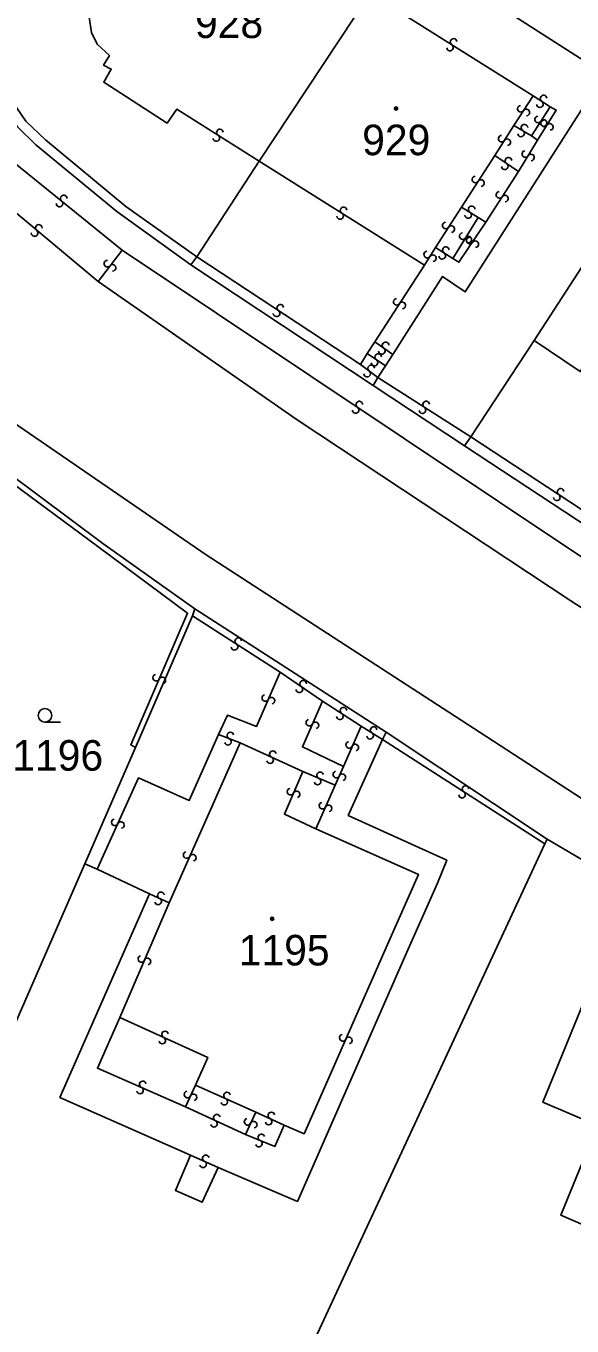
# Model space of a CAD drawing. Extents: x -600309 to -598967, y -1161267 to -1160292.
# Drawn here: x -600034 to -600003.6, y -1160420.2 to -1160347.8 of the extents above; entities that cross this region are included whole.
import ezdxf

# ---------------------------------------------------------------- set-up
doc = ezdxf.new("R2010")
doc.units = 0
for name, color, linetype in [('Level 1', 7, 'Continuous'), ('Level 13', 7, 'Continuous'), ('Level 3', 7, 'Continuous'), ('Level 4', 7, 'Continuous'), ('Level 5', 7, 'Continuous'), ('Level 60', 7, 'Continuous'), ('Vrstva 60', 7, 'Continuous')]:
    doc.layers.add(name, color=color, linetype=linetype)

msp = doc.modelspace()

# ---------------------------------------------------------------- linework, layer by layer
at = {"layer": 'Level 1'}
for points in [[(-600024.83, -1160361.13), (-600028.95, -1160358.16), (-600033.46, -1160354.46), (-600034.49, -1160353.45), (-600035.34, -1160352.19), (-600035.93, -1160350.82), (-600036.25, -1160349.31), (-600036.29, -1160347.92), (-600036.05, -1160346.45), (-600035.49, -1160344.95), (-600025.82, -1160332.16)], [(-599985.02, -1160333.4), (-600005.73, -1160365.35)], [(-600013.04, -1160343.31), (-600001.8, -1160350.51), (-600009.56, -1160362.64), (-600010.82, -1160361.78), (-600013.59, -1160366.12)], [(-600014.85, -1160346.02), (-600021.03, -1160355.37)], [(-600021.03, -1160355.37), (-600024.51, -1160360.69)], [(-600024.51, -1160360.69), (-600024.83, -1160361.13)], [(-600014.68, -1160367.84), (-600024.83, -1160361.13)], [(-600005.73, -1160365.35), (-600009.25, -1160370.71)], [(-600003.16, -1160367.07), (-600005.73, -1160365.35)], [(-600013.59, -1160366.12), (-600014, -1160366.76)], [(-600014, -1160366.76), (-600014.42, -1160367.4)], [(-600014.42, -1160367.4), (-600014.68, -1160367.84)], [(-600009.6, -1160371.2), (-600014.68, -1160367.84)], [(-600039.44, -1160369.45), (-600035.02, -1160372.69), (-600029.73, -1160376.63), (-600024.62, -1160380.27)], [(-600009.25, -1160370.71), (-600009.6, -1160371.2)], [(-599999.78, -1160377.66), (-600009.6, -1160371.2)], [(-600027.92, -1160388), (-600024.74, -1160380.67)], [(-600024.74, -1160380.67), (-600024.62, -1160380.27)], [(-600024.62, -1160380.27), (-600013.97, -1160387.13)], [(-600014.16, -1160387.55), (-600013.97, -1160387.13)], [(-600013.97, -1160387.13), (-600005, -1160393.09)], [(-600030.74, -1160394.46), (-600027.92, -1160388)], [(-600023.32, -1160411.37), (-600018.9, -1160413.25), (-600012.82, -1160399.39), (-600011.1, -1160395.54), (-600010.59, -1160394.27), (-600016.07, -1160391.77), (-600014.16, -1160387.55)], [(-600005.13, -1160393.36), (-600005, -1160393.09)], [(-600005, -1160393.09), (-600002.57, -1160394.53), (-600000.04, -1160396.18)], [(-600023.36, -1160432.59), (-600005.13, -1160393.36)], [(-600034.72, -1160403.57), (-600030.74, -1160394.46)], [(-600030.74, -1160394.46), (-600030.05, -1160394.77)], [(-600030.05, -1160394.77), (-600027.13, -1160396.14)], [(-600027.13, -1160396.14), (-600032.13, -1160407.46), (-600024.85, -1160410.68)], [(-600002.79, -1160401.73), (-600005.24, -1160407.73), (-600002.19, -1160409.03), (-600004.24, -1160414.02), (-599995.28, -1160417.9), (-599991.25, -1160408.29), (-600000.01, -1160404.57), (-599999.45, -1160403.16)], [(-600024.85, -1160410.68), (-600025.7, -1160412.64), (-600024.2, -1160413.3), (-600023.32, -1160411.37)]]:
    msp.add_lwpolyline(points, dxfattribs=at)
at = {"layer": 'Level 13'}
for centre, start, end in [((-600010.409, -1160349.035), 184.96589, 57.55589), ((-600010.21, -1160348.725), 5.18035, 237.27835), ((-600005.2, -1160351.875), 5.09709, 237.19509), ((-600006.464, -1160352.449), 94.03628, 326.62628), ((-600006.156, -1160352.652), 274.25074, 146.34873), ((-600005.399, -1160352.185), 184.88263, 57.47263), ((-600006.265, -1160353.502), 6.75413, 238.85213), ((-600005.504, -1160353.039), 94.67327, 326.77127), ((-600005.196, -1160353.24), 274.45882, 147.04882), ((-600005.166, -1160353.262), 95.3988, 327.9888), ((-600004.854, -1160353.459), 275.61325, 147.71125), ((-600023.42, -1160354.075), 185.0877, 57.18569), ((-600023.221, -1160353.765), 4.87324, 237.46324), ((-600007.535, -1160354.11), 94.66502, 327.25502), ((-600006.454, -1160353.818), 186.53967, 59.12967), ((-600007.225, -1160354.311), 274.87948, 146.97748), ((-600006.217, -1160354.963), 95.66178, 328.25178), ((-600007.362, -1160355.643), 183.6675, 56.2575), ((-600007.157, -1160355.337), 3.88196, 235.97995), ((-600005.904, -1160355.158), 275.87623, 147.97423), ((-600008.995, -1160356.38), 94.49374, 327.08374), ((-600008.686, -1160356.581), 274.70819, 146.80619), ((-600032.147, -1160357.722), 178.11581, 50.70581), ((-600031.913, -1160357.438), 358.33027, 230.42827), ((-600007.654, -1160357.239), 94.26983, 326.85983), ((-600007.346, -1160357.442), 274.48428, 146.58228), ((-600016.53, -1160358.415), 185.23319, 57.33119), ((-600016.331, -1160358.105), 5.01874, 237.60874), ((-600009.398, -1160358.356), 185.37736, 57.96736), ((-600009.201, -1160358.044), 5.59182, 237.68982), ((-600033.302, -1160359.079), 357.36096, 229.95096), ((-600010.644, -1160358.939), 94.17919, 326.76919), ((-600010.336, -1160359.142), 274.39364, 146.49164), ((-600033.539, -1160359.361), 177.57541, 49.67341), ((-600009.706, -1160359.532), 95.24334, 327.83334), ((-600009.394, -1160359.729), 275.45779, 147.55579), ((-600009.313, -1160359.777), 93.40896, 325.99896), ((-600009.008, -1160359.984), 273.62341, 145.72141), ((-600011.676, -1160360.562), 95.25812, 327.84812), ((-600011.364, -1160360.759), 275.47258, 147.57058), ((-600010.839, -1160360.625), 185.36735, 57.46535), ((-600010.642, -1160360.314), 5.15289, 237.74289), ((-600029.486, -1160361.068), 89.92344, 322.51344), ((-600029.194, -1160361.293), 270.1379, 142.2359), ((-600019.857, -1160363.527), 4.04704, 236.14504), ((-600013.374, -1160363.189), 94.18632, 326.77632), ((-600013.066, -1160363.392), 274.40078, 146.49878), ((-600020.062, -1160363.833), 183.83259, 56.42259), ((-600013.994, -1160365.619), 2.64809, 234.74609), ((-600014.405, -1160366.268), 3.29554, 235.39354), ((-600014.206, -1160365.921), 182.43364, 55.02364), ((-600015.02, -1160367.188), 180.85378, 53.44378), ((-600014.799, -1160366.892), 1.06824, 233.16623), ((-600014.614, -1160366.572), 183.08108, 55.67108), ((-600015.663, -1160369.213), 183.42787, 56.01787), ((-600015.456, -1160368.908), 3.64233, 235.74033), ((-600011.94, -1160369.215), 184.5296, 57.1196), ((-600011.739, -1160368.906), 4.74406, 236.84205), ((-600004.257, -1160373.767), 4.13113, 236.22913), ((-600004.462, -1160374.073), 183.91668, 56.50668), ((-600022.4, -1160382.385), 184.5657, 57.1557), ((-600022.199, -1160382.076), 4.78015, 236.87815), ((-600026.769, -1160384.106), 103.80871, 336.39871), ((-600026.431, -1160384.255), 284.02317, 156.12116), ((-600018.584, -1160384.449), 2.79184, 234.88984), ((-600020.688, -1160385.235), 103.83269, 335.93069), ((-600018.795, -1160384.751), 182.57739, 55.16739), ((-600020.352, -1160385.384), 283.61824, 156.20824), ((-600016.338, -1160385.946), 4.48959, 236.58759), ((-600018.238, -1160386.605), 103.44644, 336.03644), ((-600017.902, -1160386.756), 283.6609, 155.7589), ((-600016.541, -1160386.254), 184.27514, 56.86514), ((-600022.631, -1160387.329), 15.8208, 247.91879), ((-600014.858, -1160387.336), 185.15289, 57.74289), ((-600014.661, -1160387.025), 5.36735, 237.46535), ((-600022.768, -1160387.671), 195.60634, 68.19634), ((-600016.018, -1160387.845), 103.83693, 335.93493), ((-600015.682, -1160387.994), 283.62248, 156.21248), ((-600020.427, -1160388.697), 192.59111, 65.18111), ((-600020.272, -1160388.363), 12.80556, 244.90356), ((-600017.636, -1160389.541), 14.36758, 246.46558), ((-600016.737, -1160389.492), 103.05343, 335.15142), ((-600016.403, -1160389.647), 282.83897, 155.42897), ((-600017.783, -1160389.879), 194.15312, 66.74312), ((-600009.539, -1160390.306), 4.61506, 236.71306), ((-600019.289, -1160390.446), 103.75661, 336.34661), ((-600018.951, -1160390.595), 283.97107, 156.06907), ((-600009.74, -1160390.614), 184.40061, 56.99061), ((-600017.508, -1160391.225), 103.50406, 336.09406), ((-600017.172, -1160391.376), 283.71852, 155.81652), ((-600029.067, -1160392.153), 103.14967, 335.24767), ((-600028.732, -1160392.306), 282.93521, 155.52521), ((-600025.068, -1160393.975), 103.30878, 335.89878), ((-600024.732, -1160394.126), 283.52323, 155.62123), ((-600026.658, -1160396.557), 192.73107, 64.82907), ((-600026.503, -1160396.223), 12.51662, 245.10662), ((-600027.589, -1160399.755), 103.97933, 336.07733), ((-600027.251, -1160399.904), 283.76488, 156.35488), ((-600026.273, -1160403.963), 12.78484, 245.37484), ((-600016.378, -1160404.145), 103.35233, 335.94233), ((-600026.428, -1160404.297), 192.9993, 65.09729), ((-600016.042, -1160404.296), 283.56679, 155.66479), ((-600027.515, -1160406.742), 13.36961, 245.95961), ((-600027.666, -1160407.078), 193.58406, 65.68206), ((-600025.026, -1160407.3), 102.14881, 334.24681), ((-600024.694, -1160407.459), 281.93436, 154.52436), ((-600022.977, -1160407.698), 193.25175, 65.34975), ((-600022.824, -1160407.362), 13.03729, 245.62729), ((-600020.353, -1160408.473), 12.6597, 245.2497), ((-600023.549, -1160408.927), 192.61935, 64.71735), ((-600023.392, -1160408.593), 12.4049, 244.9949), ((-600021.677, -1160408.821), 102.48143, 334.57943), ((-600021.343, -1160408.978), 282.26698, 154.85698), ((-600020.508, -1160408.807), 192.87416, 64.97216), ((-600020.911, -1160409.69), 15.2365, 247.8265), ((-600021.05, -1160410.03), 195.45096, 67.54895), ((-600024.156, -1160411.187), 192.88384, 65.47384), ((-600024.003, -1160410.853), 13.09829, 245.19629)]:
    msp.add_arc(centre, 0.184, start, end, dxfattribs=at)
at = {"layer": 'Level 3'}
for points in [[(-600024.51, -1160360.69), (-600028.46, -1160357.89), (-600032.92, -1160354.18), (-600034.03, -1160353.13), (-600034.78, -1160352.02), (-600035.43, -1160350.49), (-600035.69, -1160349.11), (-600035.7, -1160347.72), (-600035.47, -1160346.46), (-600035.05, -1160345.27), (-600034.4, -1160344.19), (-600027.01, -1160334.35), (-600025.53, -1160332.47)], [(-600014.85, -1160346.02), (-600005.78, -1160351.73)], [(-600021.03, -1160355.37), (-600025.62, -1160352.47), (-600026.16, -1160353.25), (-600029.69, -1160350.97), (-600029.27, -1160350.24), (-600029.7, -1160350.02), (-600029.37, -1160349.49), (-600030.05, -1160348.85), (-600030.37, -1160348.21), (-600030.5, -1160347.35)], [(-600030, -1160362.06), (-600036.83, -1160356.37), (-600039.66, -1160353.08), (-600041.07, -1160351), (-600041.15, -1160349.69)], [(-600041.15, -1160349.69), (-600035.39, -1160354.86), (-600028.67, -1160360.31)], [(-600005.78, -1160351.73), (-600006.85, -1160353.37)], [(-600005.78, -1160351.73), (-600004.83, -1160352.33)], [(-600005.87, -1160353.95), (-600004.83, -1160352.33)], [(-600004.83, -1160352.33), (-600004.49, -1160352.52), (-600005.53, -1160354.2)], [(-600006.85, -1160353.37), (-600007.92, -1160355.05)], [(-600006.85, -1160353.37), (-600005.87, -1160353.95)], [(-600005.87, -1160353.95), (-600005.53, -1160354.2)], [(-600005.53, -1160354.2), (-600006.59, -1160355.93)], [(-600011.83, -1160361.15), (-600021.03, -1160355.37)], [(-600007.92, -1160355.05), (-600009.76, -1160357.92)], [(-600007.92, -1160355.05), (-600006.59, -1160355.93)], [(-600006.59, -1160355.93), (-600008.42, -1160358.76)], [(-600009.76, -1160357.92), (-600011.22, -1160360.17)], [(-600009.76, -1160357.92), (-600008.84, -1160358.49)], [(-600008.84, -1160358.49), (-600010.26, -1160360.77)], [(-600008.42, -1160358.76), (-600009.91, -1160360.99), (-600010.26, -1160360.77)], [(-600008.84, -1160358.49), (-600008.42, -1160358.76)], [(-600028.67, -1160360.31), (-600030, -1160362.06)], [(-600028.67, -1160360.31), (-600002.46, -1160377.81), (-599985.92, -1160388.53), (-599965.81, -1160402.11)], [(-600011.22, -1160360.17), (-600011.83, -1160361.15)], [(-600010.26, -1160360.77), (-600011.22, -1160360.17)], [(-600024.51, -1160360.69), (-600015.4, -1160366.68)], [(-600011.83, -1160361.15), (-600014.6, -1160365.42)], [(-599912.7, -1160482.51), (-599912.12, -1160481.96), (-599911.66, -1160481.24), (-599911.44, -1160480.44), (-599911.45, -1160479.4), (-599911.76, -1160478.46), (-599912.23, -1160477.79), (-599914.13, -1160474.8), (-599932.72, -1160449.47), (-599939, -1160442.13), (-599955.49, -1160425.33), (-599966.09, -1160416.24), (-599973.86, -1160410.16), (-599982.22, -1160404.39), (-599992.61, -1160397.63), (-600009.1, -1160386.91), (-600023.99, -1160377.27), (-600035.97, -1160369.05), (-600043.73, -1160362.3), (-600044.47, -1160362.08), (-600045.32, -1160361.98), (-600046.31, -1160362.05), (-600047.41, -1160362.36), (-600048.26, -1160362.83)], [(-599965.81, -1160402.11), (-599966.73, -1160402.15), (-599967.65, -1160402.19), (-599968.27, -1160402.11), (-599968.94, -1160401.92), (-599970.17, -1160401.33), (-599972.13, -1160400.36), (-599987.61, -1160390.24), (-600003.69, -1160379.83), (-600018.92, -1160369.76), (-600030, -1160362.06)], [(-600014.6, -1160365.42), (-600015.02, -1160366.07)], [(-600014.6, -1160365.42), (-600013.59, -1160366.12)], [(-600015.02, -1160366.07), (-600015.4, -1160366.68)], [(-600015.02, -1160366.07), (-600014, -1160366.76)], [(-600015.4, -1160366.68), (-600014.42, -1160367.4)], [(-600014.42, -1160367.4), (-600009.25, -1160370.71)], [(-600039.62, -1160369.78), (-600035.23, -1160372.95), (-600030.02, -1160376.8), (-600025.02, -1160380.52), (-600028.18, -1160387.84), (-600027.92, -1160388)], [(-600009.25, -1160370.71), (-599999.47, -1160377.12)], [(-600024.74, -1160380.67), (-600019.86, -1160383.79)], [(-600023.29, -1160387.26), (-600022.8, -1160386.2), (-600021.18, -1160386.82), (-600019.86, -1160383.79)], [(-600019.86, -1160383.79), (-600017.51, -1160385.41)], [(-600017.51, -1160385.41), (-600018.63, -1160387.96), (-600016.34, -1160389.05)], [(-600017.51, -1160385.41), (-600015.36, -1160386.8)], [(-600030.05, -1160394.77), (-600027.76, -1160389.68), (-600024.93, -1160390.94), (-600023.29, -1160387.26)], [(-600023.29, -1160387.26), (-600022.1, -1160387.73)], [(-600016.34, -1160389.05), (-600015.36, -1160386.8)], [(-600015.36, -1160386.8), (-600014.16, -1160387.55)], [(-600022.1, -1160387.73), (-600023.75, -1160391.46), (-600026.04, -1160396.64)], [(-600022.1, -1160387.73), (-600018.6, -1160389.33)], [(-600014.16, -1160387.55), (-600005.13, -1160393.36)], [(-600018.6, -1160389.33), (-600019.63, -1160391.71), (-600017.87, -1160392.51)], [(-600018.6, -1160389.33), (-600016.81, -1160390.09)], [(-600016.81, -1160390.09), (-600016.34, -1160389.05)], [(-600016.81, -1160390.09), (-600017.87, -1160392.51)], [(-600017.87, -1160392.51), (-600012.17, -1160395.05), (-600013.88, -1160398.95), (-600018.53, -1160409.49), (-600019.64, -1160409)], [(-600028.8, -1160403.02), (-600026.04, -1160396.64)], [(-600026.04, -1160396.64), (-600027.13, -1160396.14)], [(-600025.14, -1160407.99), (-600030.04, -1160405.83), (-600028.8, -1160403.02)], [(-600024.57, -1160406.78), (-600023.9, -1160405.24), (-600028.8, -1160403.02)], [(-600025.14, -1160407.99), (-600024.57, -1160406.78)], [(-600021.22, -1160408.28), (-600024.57, -1160406.78)], [(-600021.8, -1160409.53), (-600025.14, -1160407.99)], [(-600021.8, -1160409.53), (-600021.22, -1160408.28)], [(-600019.64, -1160409), (-600021.22, -1160408.28)], [(-600019.64, -1160409), (-600020.16, -1160410.19), (-600021.8, -1160409.53)], [(-600024.85, -1160410.68), (-600023.32, -1160411.37)]]:
    msp.add_lwpolyline(points, dxfattribs=at)
at = {"layer": 'Level 5'}
msp.add_line((-600032.96, -1160386.58), (-600032.085, -1160386.58), dxfattribs=at)
for centre, radius in [((-600013.41, -1160352.43), 0.09), ((-600013.41, -1160352.43), 0.0521), ((-600032.96, -1160386.205), 0.375), ((-600020.31, -1160397.52), 0.09), ((-600020.31, -1160397.52), 0.0521)]:
    msp.add_circle(centre, radius, dxfattribs=at)
at = {"layer": 'Level 60'}
for points in [[(-599997.83, -1160323.39), (-599985.02, -1160333.4), (-600005.73, -1160365.35), (-600009.25, -1160370.71), (-600009.6, -1160371.2), (-600014.68, -1160367.84), (-600014.42, -1160367.4), (-600014, -1160366.76), (-600013.59, -1160366.12), (-600010.82, -1160361.78), (-600009.56, -1160362.64), (-600001.8, -1160350.51), (-600013.04, -1160343.31), (-600010.6, -1160339.6), (-600008.56, -1160336.97), (-600007.66, -1160335.81), (-600004.11, -1160331.42), (-599998.3, -1160324.05)], [(-599985.02, -1160333.4), (-599973.4, -1160341.02), (-599986.11, -1160360.44), (-599986.52, -1160361.09), (-599988.44, -1160360.09), (-599996.3, -1160356.14), (-600003.16, -1160367.07), (-600005.73, -1160365.35)], [(-600014.85, -1160346.02), (-600013.04, -1160343.31), (-600001.8, -1160350.51), (-600009.56, -1160362.64), (-600010.82, -1160361.78), (-600013.59, -1160366.12), (-600014, -1160366.76), (-600014.42, -1160367.4), (-600014.68, -1160367.84), (-600024.83, -1160361.13), (-600024.51, -1160360.69), (-600021.03, -1160355.37)], [(-600009.25, -1160370.71), (-600005.73, -1160365.35), (-600003.16, -1160367.07), (-599996.3, -1160356.14), (-599988.44, -1160360.09), (-599986.52, -1160361.09), (-599988.2, -1160363.63), (-599994.2, -1160372.87), (-599996.66, -1160376.6), (-599997.28, -1160377.58), (-599998.05, -1160378.77), (-599998.58, -1160378.49), (-599999.78, -1160377.66), (-600009.6, -1160371.2)], [(-600030.05, -1160394.77), (-600030.74, -1160394.46), (-600027.92, -1160388), (-600024.74, -1160380.67), (-600024.62, -1160380.27), (-600013.97, -1160387.13), (-600014.16, -1160387.55), (-600016.07, -1160391.77), (-600010.59, -1160394.27), (-600011.1, -1160395.54), (-600012.82, -1160399.39), (-600018.9, -1160413.25), (-600023.32, -1160411.37), (-600024.2, -1160413.3), (-600025.7, -1160412.64), (-600024.85, -1160410.68), (-600032.13, -1160407.46), (-600027.13, -1160396.14)], [(-599998.05, -1160434.45), (-600007.2, -1160454.31), (-600028.59, -1160444.1), (-600023.36, -1160432.59), (-600005.13, -1160393.36), (-600005, -1160393.09), (-600002.57, -1160394.53), (-600000.04, -1160396.18), (-600002.79, -1160401.73), (-600005.24, -1160407.73), (-600002.19, -1160409.03), (-600004.24, -1160414.02), (-599995.28, -1160417.9), (-599991.25, -1160408.29), (-600000.01, -1160404.57), (-599999.45, -1160403.16), (-599997.23, -1160397.94), (-599985.95, -1160405.27), (-599985.04, -1160405.92), (-599985.25, -1160406.48), (-599993.87, -1160425.35), (-599996.65, -1160431.31)], [(-600002.79, -1160401.73), (-600000.04, -1160396.18), (-599997.23, -1160397.94), (-599999.45, -1160403.16), (-600000.01, -1160404.57), (-599991.25, -1160408.29), (-599995.28, -1160417.9), (-600004.24, -1160414.02), (-600002.19, -1160409.03), (-600005.24, -1160407.73)]]:
    msp.add_lwpolyline(points, close=True, dxfattribs=at)
for points in [[(-600014.85, -1160346.02), (-600021.03, -1160355.37), (-600024.51, -1160360.69), (-600024.83, -1160361.13), (-600028.95, -1160358.16), (-600033.46, -1160354.46), (-600034.49, -1160353.45)], [(-600035.02, -1160372.69), (-600029.73, -1160376.63), (-600024.62, -1160380.27), (-600024.74, -1160380.67), (-600027.92, -1160388), (-600030.74, -1160394.46), (-600034.72, -1160403.57)], [(-600034.72, -1160403.57), (-600030.74, -1160394.46), (-600030.05, -1160394.77), (-600027.13, -1160396.14), (-600032.13, -1160407.46), (-600024.85, -1160410.68), (-600025.7, -1160412.64), (-600024.2, -1160413.3), (-600023.32, -1160411.37), (-600018.9, -1160413.25), (-600012.82, -1160399.39), (-600011.1, -1160395.54), (-600010.59, -1160394.27), (-600016.07, -1160391.77), (-600014.16, -1160387.55), (-600013.97, -1160387.13), (-600005, -1160393.09), (-600005.13, -1160393.36), (-600023.36, -1160432.59), (-600028.59, -1160444.1), (-600037.31, -1160462.82)]]:
    msp.add_lwpolyline(points, dxfattribs=at)
at = {"layer": 'Vrstva 60'}
for points in [[(-599939.68, -1160423.47), (-599944.15, -1160419.18), (-599945.76, -1160417.71), (-599952.98, -1160410.97), (-599957.66, -1160407.13), (-599964.48, -1160401.54), (-599968.2, -1160398.49), (-599973.22, -1160395.17), (-599974.31, -1160394.42), (-599974.61, -1160394.06), (-599975.24, -1160393.82), (-599976.5, -1160392.98), (-599986.57, -1160386.39), (-599996.45, -1160379.91), (-599997.65, -1160379.13), (-599998.05, -1160378.77), (-599998.58, -1160378.49), (-599999.78, -1160377.66), (-600009.6, -1160371.2), (-600014.68, -1160367.84), (-600024.83, -1160361.13), (-600028.95, -1160358.16), (-600033.46, -1160354.46), (-600034.49, -1160353.45)], [(-600035.02, -1160372.69), (-600029.73, -1160376.63), (-600024.62, -1160380.27), (-600013.97, -1160387.13), (-600005, -1160393.09), (-600002.57, -1160394.53), (-600000.04, -1160396.18), (-599997.23, -1160397.94), (-599985.95, -1160405.27), (-599985.04, -1160405.92), (-599980.78, -1160408.96), (-599976.81, -1160411.91), (-599973.13, -1160414.83), (-599968.95, -1160418.24), (-599965.44, -1160421.3)]]:
    msp.add_lwpolyline(points, dxfattribs=at)

# ---------------------------------------------------------------- texts
at = {"layer": 'Level 4'}
for s, p in [('928', (-600024.607, -1160348.51)), ('929', (-600015.299, -1160355.03)), ('1196', (-600034.778, -1160389.28)), ('1195', (-600022.17, -1160400.12))]:
    msp.add_text(s, height=1.7, dxfattribs=at).set_placement(p)

doc.saveas('drawing.dxf')
